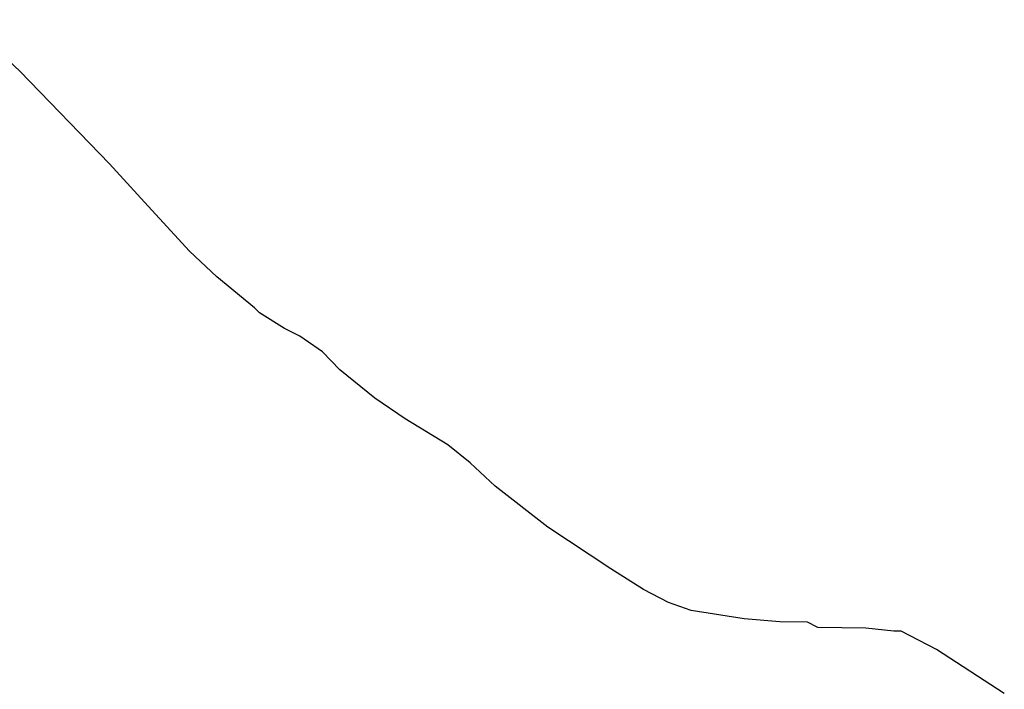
# Model space of a CAD drawing. Extents: x 3192986 to 3230865, y 867483 to 892886.
# Drawn here: x 3207848.1 to 3208214.1, y 886873.1 to 887122.1 of the extents above; entities that cross this region are included whole.
import ezdxf

# ---------------------------------------------------------------- set-up
doc = ezdxf.new("R2010")
doc.units = 0
doc.layers.add('V-SITE-VEGE', color=7, linetype='Continuous')

msp = doc.modelspace()

# ---------------------------------------------------------------- linework, layer by layer
at = {"layer": 'V-SITE-VEGE'}
for p, q in [((3207848.06, 887102.97), (3207827.61, 887122.11)), ((3207881.49, 887068.57), (3207848.06, 887102.97)), ((3207894.48, 887054.25), (3207881.49, 887068.57)), ((3207911.18, 887036.1), (3207894.48, 887054.25)), ((3207921.41, 887026.53), (3207911.18, 887036.1)), ((3207935.37, 887015.03), (3207921.41, 887026.53)), ((3207937.23, 887013.12), (3207935.37, 887015.03)), ((3207946.57, 887007.33), (3207937.23, 887013.12)), ((3207952.18, 887004.42), (3207946.57, 887007.33)), ((3207960.58, 886998.65), (3207952.18, 887004.42)), ((3207967.08, 886991.96), (3207960.58, 886998.65)), ((3207980.12, 886981.41), (3207967.08, 886991.96)), ((3207991.31, 886973.71), (3207980.12, 886981.41)), ((3208007.2, 886964.06), (3207991.31, 886973.71)), ((3208015.58, 886957.34), (3208007.2, 886964.06)), ((3208024.88, 886948.73), (3208015.58, 886957.34)), ((3208044.45, 886933.37), (3208024.88, 886948.73)), ((3208067.78, 886917.96), (3208044.45, 886933.37)), ((3208079.92, 886910.25), (3208067.78, 886917.96)), ((3208089.27, 886905.4), (3208079.92, 886910.25)), ((3208097.71, 886902.45), (3208089.27, 886905.4)), ((3208117.45, 886899.34), (3208097.71, 886902.45)), ((3208130.63, 886898.21), (3208117.45, 886899.34)), ((3208140.99, 886898.06), (3208130.63, 886898.21)), ((3208144.73, 886896.12), (3208140.99, 886898.06)), ((3208162.63, 886895.87), (3208144.73, 886896.12)), ((3208172.98, 886894.78), (3208162.63, 886895.87)), ((3208175.81, 886894.74), (3208172.98, 886894.78)), ((3208188.9, 886887.95), (3208175.81, 886894.74)), ((3208214.1, 886871.57), (3208188.9, 886887.95))]:
    msp.add_line(p, q, dxfattribs=at)

doc.saveas('drawing.dxf')
